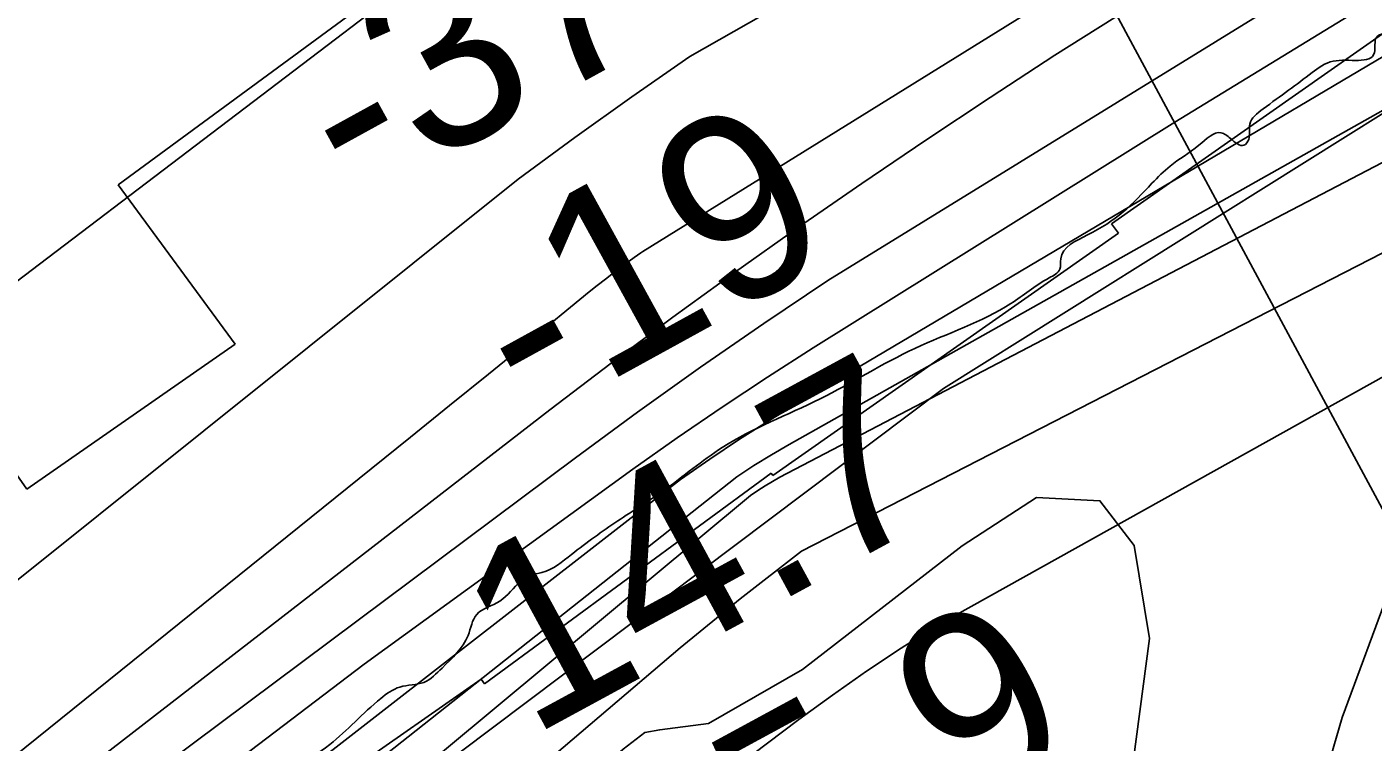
# Model space of a CAD drawing. Extents: x 3445503 to 3483459, y 540493 to 566012.
# Drawn here: x 3456028.1 to 3456516.8, y 548157.7 to 548417.4 of the extents above; entities that cross this region are included whole.
import ezdxf

# ---------------------------------------------------------------- set-up
doc = ezdxf.new("R2010")
doc.units = 0
for name, color, linetype in [('V-LEVE-TOET', 7, 'Continuous'), ('V-RIVR-EDGE', 7, 'Continuous'), ('V-RIVR-RANG', 7, 'Continuous'), ('V-RRAP-FSHR', 7, 'Continuous'), ('V-RRAP-RVMT', 7, 'Continuous'), ('V-SITE-VEGE', 7, 'Continuous'), ('V-TOPO-DPTH', 7, 'Continuous'), ('V-TOPO-MINR', 7, 'Continuous'), ('V-TOPO-WATR', 7, 'Continuous')]:
    doc.layers.add(name, color=color, linetype=linetype)

msp = doc.modelspace()

# ---------------------------------------------------------------- linework, layer by layer
at = {"layer": 'V-LEVE-TOET'}
msp.add_lwpolyline([(3456204.67, 547825.93), (3456281.35, 547879.2), (3456338.98, 547918.45), (3456396.9, 547957.7), (3456429.88, 547982.46), (3456444.99, 547996.82), (3456456.24, 548015.74), (3456467.86, 548039.99), (3456485.04, 548095.89), (3456505.54, 548166.63), (3456523.14, 548214.1)], dxfattribs=at)
at = {"layer": 'V-RIVR-EDGE'}
msp.add_spline([(3457863.5, 548983.44), (3457817.44, 548968.66), (3457802.12, 548960.7), (3457767.68, 548948.62), (3457731.48, 548932.03), (3457708.16, 548919.92), (3457702.22, 548907.76), (3457696.63, 548893.52), (3457692.42, 548877.54), (3457690.67, 548875.46), (3457688.95, 548882.77), (3457682.71, 548888), (3457675.41, 548890.1), (3457672.28, 548889.76), (3457669.15, 548886.29), (3457659.75, 548881.8), (3457640.61, 548872.81), (3457631.21, 548868.66), (3457618.34, 548865.21), (3457614.87, 548866.96), (3457612.43, 548865.23), (3457609.99, 548862.8), (3457605.46, 548857.94), (3457597.11, 548854.49), (3457585.62, 548850), (3457581.8, 548851.4), (3457575.19, 548847.94), (3457552.57, 548838.95), (3457523.35, 548829.99), (3457494.47, 548821.37), (3457480.21, 548818.28), (3457458.65, 548813.81), (3457442.3, 548807.59), (3457428.04, 548804.85), (3457409.6, 548800.37), (3457393.95, 548796.94), (3457376.56, 548792.81), (3457356.38, 548788.69), (3457340.38, 548784.9), (3457318.46, 548774.53), (3457282.62, 548763.14), (3457272.18, 548757.26), (3457258.61, 548753.12), (3457234.96, 548746.58), (3457211.64, 548735.51), (3457178.23, 548721.34), (3457160.48, 548713.04), (3457150.74, 548710.28), (3457138.92, 548708.92), (3457133.01, 548708.59), (3457123.96, 548706.52), (3457117, 548701.33), (3457101.68, 548690.94), (3457094.36, 548684), (3457088.79, 548681.58), (3457084.28, 548684.37), (3457080.1, 548683.34), (3457066.53, 548675.73), (3457054, 548670.54), (3457041.13, 548666.4), (3457034.86, 548663.64), (3457030.68, 548658.09), (3457025.11, 548655.32), (3457016.07, 548653.95), (3456990.32, 548646.02), (3456984.06, 548644.3), (3456981.27, 548639.78), (3456973.96, 548638.06), (3456959.69, 548631.49), (3456940.91, 548624.59), (3456930.12, 548621.83), (3456905.41, 548610.42), (3456885.58, 548603.17), (3456858.09, 548591.07), (3456833.02, 548577.58), (3456810.74, 548562.34), (3456791.94, 548553), (3456783.59, 548550.93), (3456781.16, 548549.55), (3456778.37, 548546.43), (3456774.19, 548544.35), (3456766.89, 548543.32), (3456746.35, 548533.29), (3456727.9, 548523.61), (3456715.72, 548515.99), (3456704.94, 548513.93), (3456691.37, 548509.44), (3456678.49, 548503.91), (3456658.31, 548495.62), (3456640.21, 548485.58), (3456625.58, 548475.89), (3456609.92, 548467.23), (3456602.96, 548463.08), (3456594.95, 548459.97), (3456583.81, 548452), (3456563.63, 548444.75), (3456558.75, 548442.33), (3456555.62, 548438.86), (3456546.91, 548431.93), (3456540.64, 548426.73), (3456538.54, 548423.26), (3456538.19, 548420.13), (3456534.36, 548419.8), (3456524.62, 548415.65), (3456518.01, 548413.58), (3456517.3, 548408.02), (3456502.35, 548404.93), (3456494.69, 548400.77), (3456476.93, 548387.61), (3456472.05, 548382.06), (3456471.68, 548376.5), (3456469.94, 548374.41), (3456465.08, 548376.86), (3456461.61, 548378.95), (3456453.6, 548374.46), (3456443.15, 548366.83), (3456436.53, 548360.59), (3456426.08, 548350.19), (3456413.2, 548341.88), (3456403.44, 548333.21), (3456403.08, 548329.39), (3456399.25, 548326.27), (3456385.32, 548316.92), (3456350.52, 548300.66), (3456316.06, 548282.33), (3456280.56, 548264.68), (3456259.31, 548249.09), (3456242.6, 548238.01), (3456225.88, 548225.88), (3456215.09, 548219.31), (3456210.92, 548218.27), (3456207.44, 548216.2), (3456199.77, 548208.91), (3456191.41, 548204.07), (3456188.27, 548196.43), (3456178.85, 548184.63), (3456172.23, 548179.43), (3456163.54, 548177.72), (3456156.58, 548173.56), (3456138.11, 548156.92), (3456111.99, 548136.82), (3456109.19, 548131.27), (3456110.92, 548125.7), (3456109.52, 548121.88), (3456101.86, 548117.38), (3456098.03, 548117.04), (3456095.96, 548120.18), (3456090.39, 548120.19), (3456087.95, 548118.11), (3456087.6, 548114.64), (3456089.67, 548110.81), (3456087.93, 548109.07), (3456081.32, 548104.22), (3456078.87, 548101.1), (3456071.9, 548092.77), (3456063.2, 548086.89), (3456046.14, 548076.5), (3456032.21, 548068.19), (3456019.67, 548059.18), (3456011.66, 548050.86), (3456004, 548047.05), (3455994.6, 548042.21), (3455984.85, 548034.59), (3455970.92, 548024.89), (3455942.36, 548001.67), (3455925.63, 547985.02), (3455888, 547951.4), (3455859.78, 547925.05), (3455831.2, 547897.31), (3455795.68, 547869.93), (3455772.69, 547850.87), (3455751.08, 547830.06), (3455739.93, 547820.36), (3455732.96, 547813.42), (3455726.69, 547806.83), (3455720.08, 547803.37), (3455716.94, 547799.21), (3455712.06, 547794.35), (3455707.19, 547792.63), (3455704.75, 547788.81), (3455704.74, 547786.03), (3455698.83, 547785), (3455689.07, 547777.72), (3455682.8, 547771.83), (3455681.75, 547766.62), (3455680.69, 547760.71), (3455676.86, 547758.63), (3455672.35, 547762.47), (3455669.56, 547759.35), (3455651.44, 547743.05), (3455646.21, 547734.72), (3455640.97, 547725), (3455639.91, 547719.44), (3455637.47, 547716.67), (3455633.3, 547714.59), (3455630.51, 547713.9), (3455628.42, 547711.13), (3455627.72, 547706.96), (3455625.97, 547701.75), (3455612.38, 547691.01), (3455586.95, 547668.82), (3455568.13, 547649.75), (3455560.11, 547641.08), (3455557.32, 547635.17), (3455554.87, 547629.27), (3455551.39, 547626.15), (3455546.52, 547624.77), (3455537.12, 547622.01), (3455533.99, 547619.24), (3455531.89, 547615.77), (3455527.7, 547608.13), (3455520.38, 547600.85), (3455503.66, 547587.68), (3455484.86, 547575.91), (3455468.84, 547563.43), (3455457, 547556.16), (3455434.72, 547543.01), (3455434.37, 547542.31), (3455433.68, 547540.92), (3455432.97, 547536.06), (3455431.22, 547533.63), (3455427.05, 547534.33), (3455422.88, 547532.95), (3455408.6, 547523.95), (3455399.2, 547518.06), (3455395.03, 547516.34), (3455391.54, 547511.83), (3455385.62, 547505.93), (3455380.74, 547503.16), (3455373.09, 547500.05), (3455368.2, 547494.15), (3455365.07, 547491.38), (3455357.76, 547487.58), (3455349.05, 547480.64), (3455342.1, 547480.31), (3455335.84, 547478.94), (3455326.78, 547472.01), (3455309.38, 547463.71), (3455304.16, 547461.98), (3455300.32, 547457.13), (3455295.45, 547452.62), (3455280.83, 547443.96), (3455275.25, 547439.11), (3455272.8, 547433.55), (3455267.93, 547430.09), (3455263.07, 547431.49), (3455257.85, 547431.51), (3455252.98, 547429.78), (3455233.48, 547416.97), (3455216.42, 547405.19), (3455207.71, 547399.3), (3455198.31, 547391.68), (3455194.13, 547387.86), (3455188.19, 547378.84), (3455176, 547368.09), (3455163.46, 547359.43), (3455159.28, 547355.62), (3455156.14, 547351.11), (3455152.66, 547349.03), (3455147.79, 547348.69), (3455143.96, 547345.92), (3455127.59, 547332.06), (3455120.97, 547327.55), (3455111.92, 547319.58), (3455097.98, 547307.8), (3455086.12, 547292.18), (3455071.5, 547281.79), (3455061.39, 547271.73), (3455057.55, 547265.14), (3455056.84, 547257.49), (3455044.3, 547250.22), (3455035.6, 547244.68), (3455007.73, 547222.5), (3454989.62, 547206.21), (3454980.21, 547197.19), (3454971.15, 547190.96), (3454953.72, 547170.14), (3454941.17, 547156.27), (3454928.29, 547146.22), (3454914.36, 547136.17), (3454901.83, 547130.29), (3454894.17, 547128.92), (3454889.64, 547123.02), (3454885.81, 547118.86), (3454878.15, 547115.75), (3454871.54, 547111.6), (3454866.65, 547105.7), (3454853.42, 547094.96), (3454836.01, 547084.92), (3454794.93, 547060.34), (3454775.78, 547046.48), (3454768.12, 547043.37), (3454766.03, 547042.33), (3454765.33, 547039.55), (3454764.63, 547037.82), (3454754.54, 547033.32), (3454745.49, 547027.78), (3454732.6, 547018.78), (3454704.75, 547000.42), (3454687.34, 546990.38), (3454661.57, 546972.72), (3454600.29, 546931.5), (3454566.5, 546905.51), (3454551.88, 546896.16), (3454544.22, 546890.62), (3454540.73, 546885.06), (3454535.49, 546878.47), (3454525.05, 546873.98), (3454519.83, 546871.21), (3454512.52, 546865.67), (3454509.04, 546863.94), (3454507.64, 546859.07), (3454504.15, 546854.22), (3454497.89, 546854.23), (3454492.32, 546851.81), (3454487.45, 546847.65), (3454481.16, 546836.89), (3454475.58, 546829.95), (3454466.53, 546824.76), (3454459.21, 546817.48), (3454445.64, 546809.52), (3454438.31, 546799.1), (3454430.29, 546789.39), (3454418.8, 546782.81), (3454407.67, 546779.71), (3454394.43, 546768.97), (3454388.5, 546760.29), (3454381.88, 546751.62), (3454374.21, 546745.03), (3454365.51, 546742.62), (3454357.85, 546735.69), (3454348.44, 546726.32), (3454339.39, 546720.09), (3454329.98, 546712.12), (3454321.62, 546705.18), (3454311.52, 546695.48), (3454298.63, 546684.73), (3454292.71, 546681.27), (3454288.89, 546681.97), (3454284.36, 546681.29), (3454283.66, 546679.21), (3454283.3, 546671.91), (3454281.2, 546667.39), (3454257.18, 546652.85), (3454236.29, 546638.3), (3454219.56, 546622.35), (3454209.11, 546612.3), (3454190.28, 546592.53), (3454175.65, 546577.96), (3454164.84, 546565.82), (3454160.32, 546563.4), (3454156.15, 546563.76), (3454151.62, 546561.34), (3454148.14, 546559.61), (3454133.51, 546546.09), (3454102.5, 546519.05), (3454096.23, 546515.94), (3454092.4, 546512.12), (3454086.13, 546505.53), (3454079.15, 546495.81), (3454067.99, 546482.98), (3454055.1, 546469.8), (3454040.81, 546455.93), (3454027.93, 546447.27), (3454012.95, 546435.14), (3453974.28, 546400.13), (3453969.39, 546393.53), (3453968.69, 546390.41), (3453968.33, 546386.93), (3453963.45, 546381.03), (3453948.12, 546364.04), (3453931.73, 546346.7), (3453925.47, 546344.63), (3453916.77, 546339.09), (3453902.84, 546331.13), (3453885.77, 546314.13), (3453868.69, 546296.1), (3453855.43, 546277.01), (3453829.27, 546239.88), (3453825.07, 546231.9), (3453825.07, 546228.77), (3453825.06, 546225.99), (3453824.36, 546224.6), (3453819.15, 546224.26), (3453815.32, 546222.88), (3453811.13, 546217.68), (3453801.36, 546202.06), (3453785.31, 546179.15), (3453759.16, 546146.89), (3453726.4, 546113.6), (3453681.81, 546074.77), (3453648.37, 546047.39), (3453614.59, 546023.84), (3453592.32, 546013.12), (3453571.08, 545999.61), (3453548.78, 545978.11), (3453537.97, 545968.06), (3453529.26, 545959.39), (3453525.44, 545959.05), (3453521.6, 545955.58), (3453517.42, 545950.73), (3453513.59, 545946.22), (3453508.71, 545944.14), (3453506.62, 545941.02), (3453505.22, 545937.89), (3453495.82, 545932.01), (3453490.94, 545926.46), (3453484.31, 545918.13), (3453481.19, 545917.79), (3453476.66, 545916.06), (3453470.04, 545909.82), (3453466.25, 545904.68)], degree=3, dxfattribs=at)
at = {"layer": 'V-RIVR-RANG'}
msp.add_line((3456557.77, 548172.46), (3456254.58, 548736.09), dxfattribs=at)
at = {"layer": 'V-RRAP-FSHR'}
msp.add_lwpolyline([(3453499.62, 545904.85), (3453583.8, 545965.12), (3453686.79, 546052.96), (3453809.17, 546166.26), (3453997.61, 546385.99), (3454017.45, 546438.11), (3454071.65, 546517.5), (3454145.76, 546563.13), (3454200.36, 546585.6), (3454496.52, 546823.81), (3454586.15, 546888.08), (3454764.78, 547011.51), (3454973.71, 547169.55), (3455110.03, 547269.18), (3455145.35, 547315.33), (3455252.52, 547400.41), (3455326.56, 547451.45), (3455386.62, 547479.51), (3455677.3, 547712.75), (3455824.99, 547849.96), (3456013.29, 548005.26), (3456172.23, 548144.18), (3456360.92, 548286.05), (3456535.65, 548395.54)], dxfattribs=at)
at = {"layer": 'V-RRAP-RVMT'}
for p, q in [((3456061.23, 548360.03), (3456169.23, 548439.38)), ((3456522.61, 548416.52), (3456421.92, 548345.93)), ((3456103.68, 548302.23), (3456061.23, 548360.03)), ((3456421.92, 548345.93), (3456424.37, 548342.48)), ((3456424.37, 548342.48), (3456298.89, 548254.48)), ((3456028.14, 548249.5), (3456103.68, 548302.23)), ((3456020.23, 548260.79), (3456028.14, 548249.5)), ((3456298.29, 548255.33), (3456194.3, 548178.89)), ((3456298.89, 548254.48), (3456298.29, 548255.33)), ((3456193.03, 548180.62), (3456114.56, 548125.83)), ((3456194.3, 548178.89), (3456193.03, 548180.62))]:
    msp.add_line(p, q, dxfattribs=at)
at = {"layer": 'V-SITE-VEGE'}
msp.add_lwpolyline([(3455981.07, 547929.46), (3456055.1, 547991.5), (3456124.88, 548050.8), (3456202.34, 548116.17), (3456232.58, 548144.63), (3456244.54, 548155.11), (3456252.51, 548161.17), (3456257.86, 548162.2), (3456275.6, 548164.45), (3456309.63, 548184.15), (3456367.66, 548229.03), (3456394.63, 548246.58), (3456417.65, 548245.37), (3456430.03, 548229.16), (3456435.68, 548195.35), (3456428.66, 548142.36), (3456405.03, 548069.96), (3456383.61, 548029.84), (3456339.39, 547988.12), (3456278.32, 547946.1), (3456187.01, 547893.32), (3456118.01, 547847.77), (3456028.87, 547789.9), (3455997.02, 547765.68)], dxfattribs=at)
at = {"layer": 'V-TOPO-DPTH'}
for points in [[(3456856.6, 548740.67), (3456268.73, 548406.59), (3456247.79, 548392.03), (3456227.02, 548377.24), (3456206.5, 548362.08), (3455712.34, 547966.57), (3455698.61, 547955.04), (3455684.92, 547943.46), (3455671.26, 547931.85), (3455618.12, 547886.49), (3455577.89, 547852.2), (3455537.62, 547817.95), (3455497.3, 547783.76), (3455456.94, 547749.62), (3455214.72, 547545.03), (3455182.45, 547518.06), (3455149.99, 547491.33), (3455117.26, 547464.94), (3455084.33, 547438.79), (3455046.17, 547408.8), (3454993.9, 547367.98), (3454941.46, 547327.38), (3454918.49, 547309.76)], [(3456856.6, 548740.67), (3456268.73, 548406.59), (3456247.79, 548392.03), (3456227.02, 548377.24), (3456206.5, 548362.08), (3455712.34, 547966.57), (3455698.61, 547955.04), (3455684.92, 547943.46), (3455671.26, 547931.85), (3455618.12, 547886.49), (3455577.89, 547852.2), (3455537.62, 547817.95), (3455497.3, 547783.76), (3455456.94, 547749.62), (3455214.72, 547545.03), (3455182.45, 547518.06), (3455149.99, 547491.33), (3455117.26, 547464.94), (3455084.33, 547438.79), (3455046.17, 547408.8), (3454993.9, 547367.98), (3454941.46, 547327.38), (3454918.49, 547309.76)], [(3455249.33, 547659.48), (3455421.6, 547811.2), (3455447.45, 547834.36), (3455473.04, 547857.81), (3455498.22, 547881.68), (3455523.14, 547905.85), (3455533.99, 547916.56), (3455553.11, 547935.75), (3455572, 547955.16), (3455590.53, 547974.9), (3455608.84, 547994.86), (3455623.66, 548011.31), (3455634.64, 548022.96), (3455645.94, 548034.26), (3455657.73, 548045.04), (3455669.86, 548055.48), (3456187.62, 548449.08), (3456215.38, 548468.62), (3456243.11, 548488.2), (3456319.08, 548541.99), (3456382.52, 548587.52), (3456445.56, 548633.6), (3456508, 548680.48), (3456570.03, 548727.91)], [(3456570.03, 548727.91), (3456508, 548680.48), (3456445.56, 548633.6), (3456382.52, 548587.52), (3456319.08, 548541.99), (3456243.11, 548488.2), (3456215.38, 548468.62), (3456187.62, 548449.08), (3455669.86, 548055.48), (3455657.73, 548045.04), (3455645.94, 548034.26), (3455634.64, 548022.96), (3455623.66, 548011.31), (3455608.84, 547994.86), (3455590.53, 547974.9), (3455572, 547955.16), (3455553.11, 547935.75), (3455533.99, 547916.56), (3455523.14, 547905.85), (3455498.22, 547881.68), (3455473.04, 547857.81), (3455447.45, 547834.36), (3455421.6, 547811.2), (3455249.33, 547659.48)], [(3456887.15, 548729.97), (3456251.76, 548335.86), (3456250.94, 548335.31), (3456248.53, 548333.61), (3456244.09, 548330.33), (3456241.1, 548328.09), (3456238.13, 548325.81), (3456235.19, 548323.5), (3456232.27, 548321.15), (3456209.81, 548302.85), (3456195.66, 548291.35), (3456181.51, 548279.87), (3456167.33, 548268.41), (3456153.14, 548256.96), (3455823.07, 547991.16), (3455806.97, 547978.17), (3455790.88, 547965.17), (3455774.82, 547952.13), (3455758.77, 547939.08), (3455742.75, 547926.01), (3455726.73, 547912.91), (3455710.74, 547899.8), (3455694.75, 547886.67), (3455356.77, 547608.66)], [(3455356.77, 547608.66), (3455694.75, 547886.67), (3455710.74, 547899.8), (3455726.73, 547912.91), (3455742.75, 547926.01), (3455758.77, 547939.08), (3455774.82, 547952.13), (3455790.88, 547965.17), (3455806.97, 547978.17), (3455823.07, 547991.16), (3456153.14, 548256.96), (3456167.33, 548268.41), (3456181.51, 548279.87), (3456195.66, 548291.35), (3456209.81, 548302.85), (3456232.27, 548321.15), (3456235.19, 548323.5), (3456238.13, 548325.81), (3456241.1, 548328.09), (3456244.09, 548330.33), (3456248.53, 548333.61), (3456250.94, 548335.31), (3456251.76, 548335.86), (3456887.15, 548729.97)], [(3455539.36, 547718.68), (3455607.82, 547774.46), (3455703.41, 547852.68), (3455723.95, 547869.49), (3455744.5, 547886.3), (3455765.05, 547903.1), (3455785.61, 547919.9), (3455844.79, 547968.27), (3455895.2, 548008.91), (3455945.96, 548049.11), (3455997.24, 548088.64), (3456048.87, 548127.73), (3456227.26, 548260.95), (3456249.85, 548277.51), (3456272.62, 548293.81), (3456295.66, 548309.72), (3456318.89, 548325.36), (3456949.78, 548713.88)], [(3456949.78, 548713.88), (3456318.89, 548325.36), (3456295.66, 548309.72), (3456272.62, 548293.81), (3456249.85, 548277.51), (3456227.26, 548260.95), (3456048.87, 548127.73), (3455997.24, 548088.64), (3455945.96, 548049.11), (3455895.2, 548008.91), (3455844.79, 547968.27), (3455785.61, 547919.9), (3455765.05, 547903.1), (3455744.5, 547886.3), (3455723.95, 547869.49), (3455703.41, 547852.68), (3455607.82, 547774.46), (3455539.36, 547718.68)], [(3455390.27, 547510.18), (3455769.67, 547814.21), (3455777.14, 547820.22), (3455784.59, 547826.25), (3455792.03, 547832.3), (3455799.44, 547838.38), (3455824.82, 547859.23), (3455844.86, 547875.82), (3455864.81, 547892.51), (3455884.64, 547909.34), (3456290.8, 548247.26), (3456293.42, 548249.02), (3456296.08, 548250.73), (3456298.78, 548252.36), (3456301.52, 548253.94), (3456935.24, 548584.95)], [(3454919.06, 547191.84), (3454965.95, 547228.53), (3455040.68, 547286.89), (3455148.1, 547370.65), (3455178.59, 547394.48), (3455209.03, 547418.37), (3455239.4, 547442.34), (3455269.74, 547466.37), (3455595.27, 547724.91), (3455623.23, 547747.21), (3455651.15, 547769.57), (3455678.98, 547792.04), (3455706.76, 547814.57), (3455734.49, 547837.16), (3455762.2, 547859.77), (3455789.89, 547882.42), (3455817.57, 547905.08), (3456265.35, 548253.11), (3456276.04, 548260.48), (3456286.85, 548267.67), (3456297.83, 548274.6), (3456308.92, 548281.35), (3456668.27, 548494.2)], [(3456668.27, 548494.2), (3456308.92, 548281.35), (3456297.83, 548274.6), (3456286.85, 548267.67), (3456276.04, 548260.48), (3456265.35, 548253.11), (3455817.57, 547905.08), (3455789.89, 547882.42), (3455762.2, 547859.77), (3455734.49, 547837.16), (3455706.76, 547814.57), (3455678.98, 547792.04), (3455651.15, 547769.57), (3455623.23, 547747.21), (3455595.27, 547724.91), (3455269.74, 547466.37), (3455239.4, 547442.34), (3455209.03, 547418.37), (3455178.59, 547394.48), (3455148.1, 547370.65), (3455040.68, 547286.89), (3454965.95, 547228.53), (3454919.06, 547191.84)]]:
    msp.add_lwpolyline(points, dxfattribs=at)
at = {"layer": 'V-TOPO-MINR'}
for points in [[(3454918.49, 547309.76), (3454941.46, 547327.38), (3454993.9, 547367.98), (3455046.17, 547408.8), (3455084.33, 547438.79), (3455117.26, 547464.94), (3455149.99, 547491.33), (3455182.45, 547518.06), (3455214.72, 547545.03), (3455456.94, 547749.62), (3455497.3, 547783.76), (3455537.62, 547817.95), (3455577.89, 547852.2), (3455618.12, 547886.49), (3455671.26, 547931.85), (3455684.92, 547943.46), (3455698.61, 547955.04), (3455712.34, 547966.57), (3456206.5, 548362.08), (3456227.02, 548377.24), (3456247.79, 548392.03), (3456268.73, 548406.59), (3456856.6, 548740.67)], [(3455249.33, 547659.48), (3455421.6, 547811.2), (3455447.45, 547834.36), (3455473.04, 547857.81), (3455498.22, 547881.68), (3455523.14, 547905.85), (3455533.99, 547916.56), (3455553.11, 547935.75), (3455572, 547955.16), (3455590.53, 547974.9), (3455608.84, 547994.86), (3455623.66, 548011.31), (3455634.64, 548022.96), (3455645.94, 548034.26), (3455657.73, 548045.04), (3455669.86, 548055.48), (3456187.62, 548449.08), (3456215.38, 548468.62), (3456243.11, 548488.2), (3456319.08, 548541.99), (3456382.52, 548587.52), (3456445.56, 548633.6), (3456508, 548680.48), (3456570.03, 548727.91)], [(3455356.77, 547608.66), (3455694.75, 547886.67), (3455710.74, 547899.8), (3455726.73, 547912.91), (3455742.75, 547926.01), (3455758.77, 547939.08), (3455774.82, 547952.13), (3455790.88, 547965.17), (3455806.97, 547978.17), (3455823.07, 547991.16), (3456153.14, 548256.96), (3456167.33, 548268.41), (3456181.51, 548279.87), (3456195.66, 548291.35), (3456209.81, 548302.85), (3456232.27, 548321.15), (3456235.19, 548323.5), (3456238.13, 548325.81), (3456241.1, 548328.09), (3456244.09, 548330.33), (3456248.53, 548333.61), (3456250.94, 548335.31), (3456251.76, 548335.86), (3456887.15, 548729.97)], [(3455482.15, 547691.66), (3455682.18, 547855.79), (3455708.9, 547877.69), (3455735.63, 547899.59), (3455762.39, 547921.46), (3455789.15, 547943.31), (3455801.99, 547953.78), (3455835.28, 547980.73), (3455868.72, 548007.5), (3455902.36, 548034.02), (3455936.14, 548060.36), (3456217.93, 548278.3), (3456240.22, 548295.27), (3456262.66, 548312.02), (3456285.36, 548328.43), (3456308.21, 548344.62), (3456331.28, 548360.52), (3456354.45, 548376.26), (3456377.79, 548391.75), (3456401.24, 548407.07), (3456916.3, 548730.55)], [(3455539.36, 547718.68), (3455607.82, 547774.46), (3455703.41, 547852.68), (3455723.95, 547869.49), (3455744.5, 547886.3), (3455765.05, 547903.1), (3455785.61, 547919.9), (3455844.79, 547968.27), (3455895.2, 548008.91), (3455945.96, 548049.11), (3455997.24, 548088.64), (3456048.87, 548127.73), (3456227.26, 548260.95), (3456249.85, 548277.51), (3456272.62, 548293.81), (3456295.66, 548309.72), (3456318.89, 548325.36), (3456949.78, 548713.88)], [(3454919.17, 547167.8), (3455096.07, 547308.26), (3455116.58, 547324.54), (3455137.09, 547340.8), (3455157.62, 547357.05), (3455178.15, 547373.3), (3455198.67, 547389.55), (3455219.18, 547405.82), (3455239.67, 547422.11), (3455260.14, 547438.43), (3455729.68, 547813.04), (3455736.61, 547818.58), (3455743.52, 547824.14), (3455750.43, 547829.71), (3455757.32, 547835.29), (3455764.2, 547840.88), (3455771.08, 547846.49), (3455777.95, 547852.1), (3455784.81, 547857.72), (3456285.79, 548254.07), (3456292.05, 548258.12), (3456298.42, 548261.98), (3456304.87, 548265.74), (3456952.88, 548630.57)], [(3455390.27, 547510.18), (3455769.67, 547814.21), (3455777.14, 547820.22), (3455784.59, 547826.25), (3455792.03, 547832.3), (3455799.44, 547838.38), (3455824.82, 547859.23), (3455844.86, 547875.82), (3455864.81, 547892.51), (3455884.64, 547909.34), (3456290.8, 548247.26), (3456293.42, 548249.02), (3456296.08, 548250.73), (3456298.78, 548252.36), (3456301.52, 548253.94), (3456935.24, 548584.95)], [(3454919.44, 547112.23), (3455215.33, 547335.32), (3455234.17, 547349.66), (3455252.93, 547364.11), (3455271.56, 547378.72), (3455290.1, 547393.45), (3455382.53, 547467.53), (3455447.2, 547519.4), (3455511.85, 547571.3), (3455576.47, 547623.25), (3455641.06, 547675.22), (3455763.51, 547773.84), (3455781.74, 547788.53), (3455799.95, 547803.25), (3455818.15, 547817.98), (3455836.33, 547832.73), (3455901.63, 547885.79), (3455952.3, 547927.26), (3456002.77, 547968.97), (3456052.94, 548011.05), (3456265.3, 548191.96), (3456287.09, 548209.79), (3456309.34, 548227), (3456978.67, 548570.65)], [(3455794.15, 547764.37), (3455804.48, 547772.69), (3455814.83, 547780.99), (3455825.21, 547789.25), (3455835.6, 547797.49), (3456205.84, 548088.3), (3456247.99, 548120.33), (3456308.34, 548165.88), (3456320.54, 548174.81), (3456332.9, 548183.5), (3456345.51, 548191.82), (3456358.29, 548199.9), (3456976.09, 548544.56)], [(3455608.64, 547755.05), (3455656.94, 547794.3), (3455704.65, 547833.24), (3455729.01, 547853.13), (3455753.36, 547873.02), (3455777.71, 547892.93), (3455802.04, 547912.84), (3455897.28, 547990.79), (3455959.61, 548040.89), (3456150.59, 548186.02), (3456248.15, 548256.77), (3456264.24, 548268.18), (3456280.48, 548279.37), (3456296.95, 548290.21), (3456313.58, 548300.83), (3456444.85, 548382.75), (3456525.49, 548432.18)]]:
    msp.add_lwpolyline(points, dxfattribs=at)
at = {"layer": 'V-TOPO-WATR'}
msp.add_lwpolyline([(3454919.06, 547191.84), (3454965.95, 547228.53), (3455040.68, 547286.89), (3455148.1, 547370.65), (3455178.59, 547394.48), (3455209.03, 547418.37), (3455239.4, 547442.34), (3455269.74, 547466.37), (3455595.27, 547724.91), (3455623.23, 547747.21), (3455651.15, 547769.57), (3455678.98, 547792.04), (3455706.76, 547814.57), (3455734.49, 547837.16), (3455762.2, 547859.77), (3455789.89, 547882.42), (3455817.57, 547905.08), (3456265.35, 548253.11), (3456276.04, 548260.48), (3456286.85, 548267.67), (3456297.83, 548274.6), (3456308.92, 548281.35), (3456668.27, 548494.2)], dxfattribs=at)

# ---------------------------------------------------------------- texts
at = {"layer": 'V-RIVR-RANG'}
for s, rotation, p in [('-37', 28.8053, (3456147.11, 548351.78)), ('-19', 28.8053, (3456210.81, 548272.69)), ('14.7', 28.5183, (3456210.73, 548159.2)), ('25.9', 28.5183, (3456258.46, 548071.33))]:
    msp.add_text(s, height=67, rotation=rotation, dxfattribs=at).set_placement(p)

doc.saveas('drawing.dxf')
